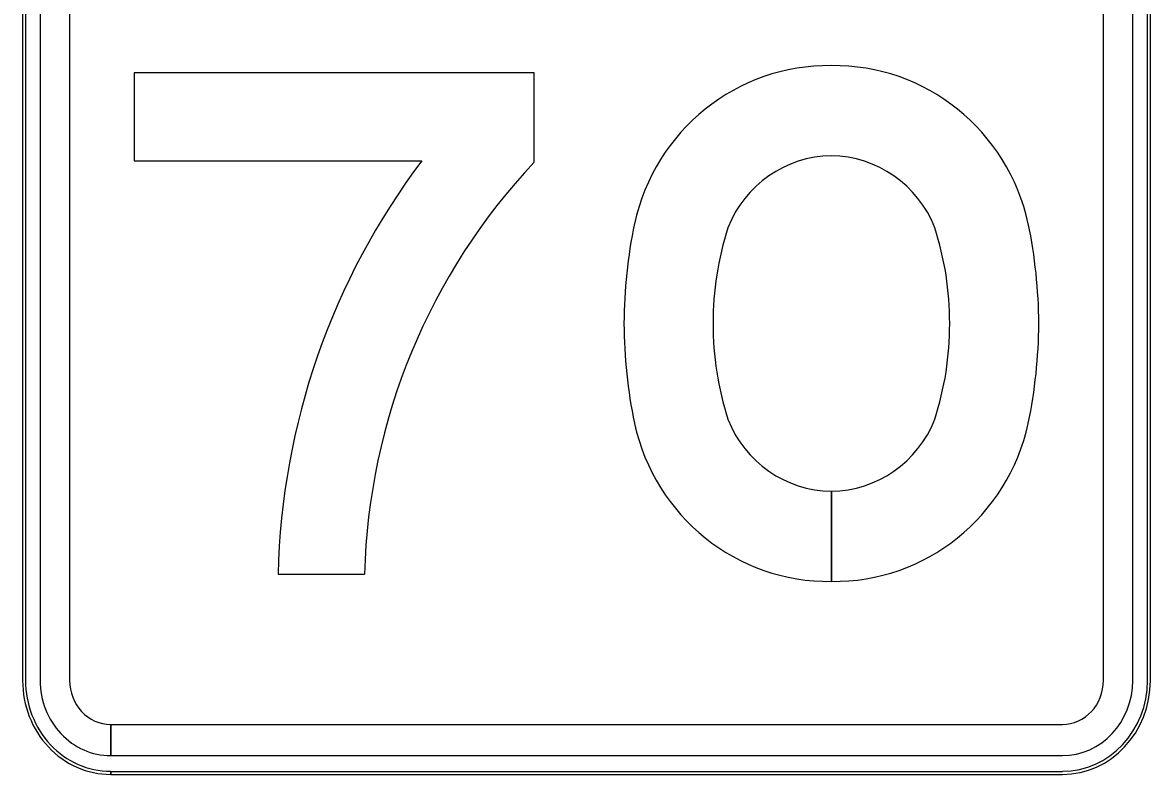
# Model space of a CAD drawing. Extents: x 658976 to 668726, y 639543 to 647196.
# Drawn here: x 667926.96 to 667951.52, y 643855.06 to 643871.44 of the extents above; entities that cross this region are included whole.
import ezdxf

# ---------------------------------------------------------------- set-up
doc = ezdxf.new("R2010")
doc.units = 0
for name, color, linetype in [('GSBWFILL', 7, 'Continuous'), ('GSCOLORFILL', 7, 'Continuous'), ('GSOUTLINE', 7, 'Continuous')]:
    doc.layers.add(name, color=color, linetype=linetype)

msp = doc.modelspace()

# ---------------------------------------------------------------- linework, layer by layer
at = {"layer": 'GSBWFILL'}
for p, q in [((667926.963, 643885.756), (667926.963, 643857.108)), ((667927.347, 643885.756), (667927.347, 643857.108)), ((667927.986, 643885.756), (667927.986, 643857.108)), ((667950.494, 643857.108), (667950.494, 643885.756)), ((667951.133, 643857.108), (667951.133, 643885.756)), ((667951.517, 643857.108), (667951.517, 643885.756)), ((667944.571, 643861.233), (667944.571, 643859.267)), ((667944.571, 643859.267), (667944.571, 643861.233)), ((667932.525, 643859.426), (667934.406, 643859.426)), ((667932.525, 643859.426), (667932.525, 643859.426)), ((667928.882, 643855.471), (667928.882, 643856.153)), ((667928.888, 643856.153), (667949.599, 643856.153)), ((667928.888, 643856.153), (667928.888, 643855.471)), ((667928.888, 643855.471), (667949.599, 643855.471)), ((667928.882, 643855.062), (667949.599, 643855.062))]:
    msp.add_line(p, q, dxfattribs=at)
msp.add_lwpolyline([(667938.103, 643868.393), (667938.103, 643870.339), (667929.396, 643870.339), (667929.396, 643868.429), (667935.657, 643868.429)], dxfattribs=at)
for centre, major_axis, ratio, start_param, end_param in [((667944.509, 643866.106), (0, 4.393), 0.985, 6.268906, 7.635847), ((667944.632, 643866.106), (0, 4.393), 0.985, 4.930523, 6.297464), ((667947.678, 643859.055), (0, 15.388), 0.985, 0.915776, 1.546694), ((667947.678, 643859.055), (0, 13.479), 0.985, 0.805464, 1.543278), ((667944.59, 643866.051), (0, 2.482), 0.985, 0.00795, 1.191969), ((667944.551, 643866.051), (0, 2.482), 0.985, 5.091216, 6.275236), ((667950.678, 643864.83), (0, 10.784), 0.985, 1.362764, 1.565867), ((667948.568, 643864.897), (0, 6.674), 0.985, 1.25511, 1.572924), ((667940.573, 643864.897), (0, 6.674), 0.985, 4.710262, 5.028075), ((667938.464, 643864.83), (0, 10.784), 0.985, 4.717319, 4.920421), ((667950.678, 643864.936), (0, 10.784), 0.985, 1.575726, 1.778829), ((667948.568, 643864.868), (0, 6.674), 0.985, 1.568669, 1.886482), ((667940.573, 643864.868), (0, 6.674), 0.985, 4.396703, 4.714516), ((667938.464, 643864.936), (0, 10.784), 0.985, 4.504356, 4.707459), ((667944.509, 643863.659), (0, 4.393), 0.985, 1.788931, 3.155871), ((667944.59, 643863.714), (0, 2.482), 0.985, 1.949624, 3.133643), ((667944.551, 643863.714), (0, 2.482), 0.985, 3.149762, 4.333562), ((667944.632, 643863.659), (0, 4.393), 0.985, 3.127438, 4.494255), ((667928.882, 643857.108), (0, 2.046), 0.937422, 1.570796, 3.141593), ((667928.882, 643857.108), (0, 1.637), 0.937422, 1.570796, 3.141593), ((667928.882, 643857.108), (0, 0.955), 0.937422, 1.570796, 3.141593), ((667949.599, 643857.108), (0, 1.637), 0.937422, 3.141593, 4.712389), ((667949.599, 643857.108), (0, 0.955), 0.937422, 3.141593, 4.712389), ((667949.599, 643857.108), (0, 2.046), 0.937422, 3.141593, 4.712389)]:
    msp.add_ellipse(centre, major_axis=major_axis, ratio=ratio, start_param=start_param, end_param=end_param, dxfattribs=at)
at = {"layer": 'GSCOLORFILL'}
for p, q in [((667926.963, 643885.756), (667926.963, 643857.108)), ((667926.963, 643885.756), (667926.963, 643857.108)), ((667927.027, 643885.756), (667927.027, 643857.108)), ((667927.347, 643885.756), (667927.347, 643857.108)), ((667927.986, 643885.756), (667927.986, 643857.108)), ((667950.494, 643857.108), (667950.494, 643885.756)), ((667951.133, 643857.108), (667951.133, 643885.756)), ((667951.453, 643857.108), (667951.453, 643885.756)), ((667951.517, 643857.108), (667951.517, 643885.756)), ((667951.517, 643857.108), (667951.517, 643885.756)), ((667944.571, 643861.233), (667944.571, 643859.267)), ((667944.571, 643859.267), (667944.571, 643861.233)), ((667932.525, 643859.426), (667934.406, 643859.426)), ((667932.525, 643859.426), (667932.525, 643859.426)), ((667927.027, 643857.108), (667927.027, 643857.108)), ((667951.453, 643857.108), (667951.453, 643857.108)), ((667928.882, 643855.471), (667928.882, 643856.153)), ((667928.888, 643856.153), (667949.599, 643856.153)), ((667928.888, 643856.153), (667928.888, 643855.471)), ((667928.888, 643855.471), (667949.599, 643855.471)), ((667928.882, 643855.129), (667928.882, 643855.13)), ((667928.882, 643855.062), (667928.882, 643855.129)), ((667928.883, 643855.129), (667949.599, 643855.129)), ((667928.883, 643855.129), (667928.883, 643855.062)), ((667949.599, 643855.13), (667949.599, 643855.129)), ((667928.882, 643855.062), (667949.599, 643855.062)), ((667928.883, 643855.062), (667949.599, 643855.062))]:
    msp.add_line(p, q, dxfattribs=at)
msp.add_lwpolyline([(667938.103, 643868.393), (667938.103, 643870.339), (667929.396, 643870.339), (667929.396, 643868.429), (667935.657, 643868.429)], dxfattribs=at)
for centre, major_axis, ratio, start_param, end_param in [((667944.509, 643866.106), (0, 4.393), 0.985, 6.268906, 7.635847), ((667944.632, 643866.106), (0, 4.393), 0.985, 4.930523, 6.297464), ((667947.678, 643859.055), (0, 15.388), 0.985, 0.915776, 1.546694), ((667947.678, 643859.055), (0, 13.479), 0.985, 0.805464, 1.543278), ((667944.59, 643866.051), (0, 2.482), 0.985, 0.00795, 1.191969), ((667944.551, 643866.051), (0, 2.482), 0.985, 5.091216, 6.275236), ((667950.678, 643864.83), (0, 10.784), 0.985, 1.362764, 1.565867), ((667948.568, 643864.897), (0, 6.674), 0.985, 1.25511, 1.572924), ((667940.573, 643864.897), (0, 6.674), 0.985, 4.710262, 5.028075), ((667938.464, 643864.83), (0, 10.784), 0.985, 4.717319, 4.920421), ((667950.678, 643864.936), (0, 10.784), 0.985, 1.575726, 1.778829), ((667948.568, 643864.868), (0, 6.674), 0.985, 1.568669, 1.886482), ((667940.573, 643864.868), (0, 6.674), 0.985, 4.396703, 4.714516), ((667938.464, 643864.936), (0, 10.784), 0.985, 4.504356, 4.707459), ((667944.509, 643863.659), (0, 4.393), 0.985, 1.788931, 3.155871), ((667944.59, 643863.714), (0, 2.482), 0.985, 1.949624, 3.133643), ((667944.551, 643863.714), (0, 2.482), 0.985, 3.149762, 4.333562), ((667944.632, 643863.659), (0, 4.393), 0.985, 3.127438, 4.494255), ((667928.882, 643857.108), (0, 2.046), 0.937422, 1.570796, 3.141593), ((667928.882, 643857.108), (0, 2.046), 0.937422, 1.570796, 3.141593), ((667928.882, 643857.108), (0, 1.978), 0.937422, 1.570796, 3.141593), ((667928.882, 643857.108), (0, 1.637), 0.937422, 1.570796, 3.141593), ((667928.882, 643857.108), (0, 0.955), 0.937422, 1.570796, 3.141593), ((667949.599, 643857.108), (0, 2.046), 0.937422, 3.141593, 4.712389), ((667949.599, 643857.108), (0, 1.637), 0.937422, 3.141593, 4.712389), ((667949.599, 643857.108), (0, 0.955), 0.937422, 3.141593, 4.712389), ((667949.599, 643857.108), (0, 2.046), 0.937422, 3.141593, 4.712389), ((667949.599, 643857.108), (0, 1.978), 0.937422, 3.141593, 4.712389)]:
    msp.add_ellipse(centre, major_axis=major_axis, ratio=ratio, start_param=start_param, end_param=end_param, dxfattribs=at)
at = {"layer": 'GSOUTLINE'}
for p, q in [((667926.963, 643885.756), (667926.963, 643857.108)), ((667927.347, 643885.756), (667927.347, 643857.108)), ((667927.986, 643885.756), (667927.986, 643857.108)), ((667950.494, 643857.108), (667950.494, 643885.756)), ((667951.133, 643857.108), (667951.133, 643885.756)), ((667951.517, 643857.108), (667951.517, 643885.756)), ((667932.525, 643859.426), (667934.406, 643859.426)), ((667932.525, 643859.426), (667932.525, 643859.426)), ((667928.882, 643856.153), (667949.599, 643856.153)), ((667928.882, 643855.471), (667949.599, 643855.471)), ((667928.882, 643855.062), (667949.599, 643855.062))]:
    msp.add_line(p, q, dxfattribs=at)
msp.add_lwpolyline([(667938.103, 643868.393), (667938.103, 643870.339), (667929.396, 643870.339), (667929.396, 643868.429), (667935.657, 643868.429)], dxfattribs=at)
for centre, major_axis, ratio, start_param, end_param in [((667944.509, 643866.106), (0, 4.393), 0.985, 6.268906, 7.635847), ((667944.632, 643866.106), (0, 4.393), 0.985, 4.930523, 6.297464), ((667947.678, 643859.055), (0, 15.388), 0.985, 0.915776, 1.546694), ((667947.678, 643859.055), (0, 13.479), 0.985, 0.805464, 1.543278), ((667944.59, 643866.051), (0, 2.482), 0.985, 0.00795, 1.191969), ((667944.551, 643866.051), (0, 2.482), 0.985, 5.091216, 6.275236), ((667950.678, 643864.83), (0, 10.784), 0.985, 1.362764, 1.565867), ((667948.568, 643864.897), (0, 6.674), 0.985, 1.25511, 1.572924), ((667940.573, 643864.897), (0, 6.674), 0.985, 4.710262, 5.028075), ((667938.464, 643864.83), (0, 10.784), 0.985, 4.717319, 4.920421), ((667950.678, 643864.936), (0, 10.784), 0.985, 1.575726, 1.778829), ((667948.568, 643864.868), (0, 6.674), 0.985, 1.568669, 1.886482), ((667940.573, 643864.868), (0, 6.674), 0.985, 4.396703, 4.714516), ((667938.464, 643864.936), (0, 10.784), 0.985, 4.504356, 4.707459), ((667944.509, 643863.659), (0, 4.393), 0.985, 1.788931, 3.155871), ((667944.59, 643863.714), (0, 2.482), 0.985, 1.949624, 3.133643), ((667944.551, 643863.714), (0, 2.482), 0.985, 3.149542, 4.333562), ((667944.632, 643863.659), (0, 4.393), 0.985, 3.127314, 4.494255), ((667928.882, 643857.108), (0, 2.046), 0.937422, 1.570796, 3.141593), ((667928.882, 643857.108), (0, 1.637), 0.937422, 1.570796, 3.141593), ((667928.882, 643857.108), (0, 0.955), 0.937422, 1.570796, 3.141593), ((667949.599, 643857.108), (0, 1.637), 0.937422, 3.141593, 4.712389), ((667949.599, 643857.108), (0, 0.955), 0.937422, 3.141593, 4.712389), ((667949.599, 643857.108), (0, 2.046), 0.937422, 3.141593, 4.712389)]:
    msp.add_ellipse(centre, major_axis=major_axis, ratio=ratio, start_param=start_param, end_param=end_param, dxfattribs=at)

doc.saveas('drawing.dxf')
